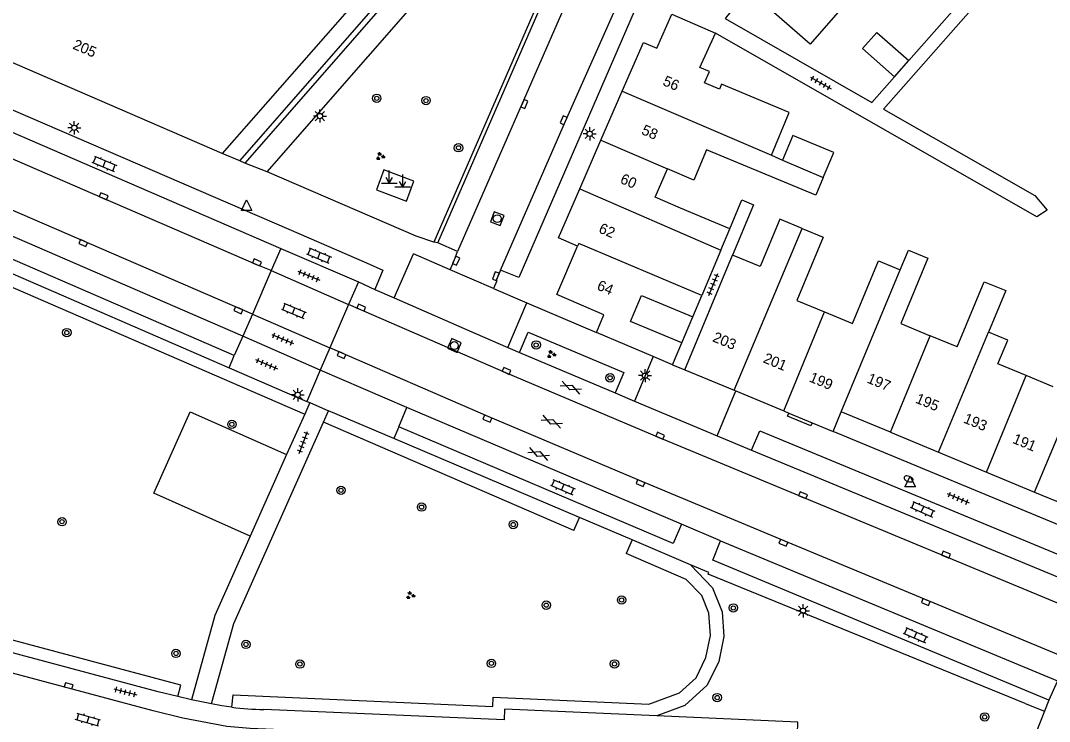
# Model space of a CAD drawing. Extents: x 132994 to 136000, y 393499 to 395512.
# Drawn here: x 133154 to 133251.7, y 395411.1 to 395477.7 of the extents above; entities that cross this region are included whole.
import ezdxf

# ---------------------------------------------------------------- set-up
doc = ezdxf.new("R2010")
doc.units = 0
for name, color, linetype in [('gg-afsc-erfafscheiding', 7, 'Continuous'), ('gg-afsc-hekwerk', 7, 'Continuous'), ('gg-afsc-muur', 7, 'Continuous'), ('gg-anno-huisnummerreeks BGT', 7, 'Continuous'), ('gg-bbg-gedigitaliseerde bebouwing', 7, 'Continuous'), ('gg-bbg-gedigitaliseerde bijgebouw', 7, 'Continuous'), ('gg-bbg-hoofdgebouw', 7, 'Continuous'), ('gg-bbg-tussenscheiding', 7, 'Continuous'), ('gg-knt-verharding', 7, 'Continuous'), ('gg-knt-verharding nz', 7, 'Continuous'), ('gg-kwrk-betonelement', 7, 'Continuous'), ('gt-grn-groengrens', 7, 'Continuous'), ('gt-grn-weggrens', 7, 'Continuous'), ('gt-symb-boom', 7, 'Continuous'), ('gt-symb-brandkraan', 7, 'Continuous'), ('gt-symb-gesloten verharding', 7, 'Continuous'), ('gt-symb-groenvak', 7, 'Continuous'), ('gt-symb-klinker verharding', 7, 'Continuous'), ('gt-symb-kolk', 7, 'Continuous'), ('gt-symb-lichtmast', 7, 'Continuous'), ('gt-symb-markant object', 7, 'Continuous'), ('gt-symb-rioolschacht', 7, 'Continuous'), ('gt-symb-tegel verharding', 7, 'Continuous'), ('gt-symb-waterafsluiter', 7, 'Continuous')]:
    doc.layers.add(name, color=color, linetype=linetype)

# ---------------------------------------------------------------- blocks, each defined once
blk = doc.blocks.new('gt0-TEG1')
at = {"layer": 'gt-symb-tegel verharding'}
for p, q in [((-1.125, 0), (1.125, 0)), ((-0.9, -0.25), (-0.9, 0.25)), ((-0.45, -0.25), (-0.45, 0.25)), ((0, -0.25), (0, 0.25)), ((0.45, -0.25), (0.45, 0.25)), ((0.9, -0.25), (0.9, 0.25))]:
    blk.add_line(p, q, dxfattribs=at)
blk = doc.blocks.new('gt0-BOOM')
at = {"layer": 'gt-symb-boom'}
for radius in [0.4, 0.2]:
    blk.add_circle((0, 0), radius, dxfattribs=at)
blk = doc.blocks.new('gt0-KOLK')
at = {"layer": 'gt-symb-kolk'}
blk.add_lwpolyline([(0, 0), (0.375, 0), (0.375, 0.4), (-0.375, 0.4), (-0.375, 0), (0, 0)], dxfattribs=at)
blk = doc.blocks.new('gt0-RS')
at = {"layer": 'gt-symb-rioolschacht'}
blk.add_lwpolyline([(-0.5, -0.5), (0.5, -0.5), (0.5, 0.5), (-0.5, 0.5)], close=True, dxfattribs=at)
blk.add_circle((0, 0), 0.375, dxfattribs=at)
blk = doc.blocks.new('gt0-LMAST')
at = {"layer": 'gt-symb-lichtmast'}
for p, q in [((-0.182, 0.173), (-0.447, 0.438)), ((-0.005, 0.246), (-0.005, 0.621)), ((0.172, 0.173), (0.437, 0.438)), ((-0.255, -0.004), (-0.63, -0.004)), ((-0.182, -0.181), (-0.447, -0.446)), ((-0.005, -0.254), (-0.005, -0.629)), ((0.437, -0.446), (0.172, -0.181)), ((0.245, -0.004), (0.62, -0.004))]:
    blk.add_line(p, q, dxfattribs=at)
blk.add_circle((-0.005, -0.004), 0.25, dxfattribs=at)
blk = doc.blocks.new('gt0-KL1')
at = {"layer": 'gt-symb-klinker verharding'}
for p, q in [((-1.15, 0.3), (1.15, 0.3)), ((-1, -0.3), (-1, 0.3)), ((-0.5, 0.3), (-0.5, 0.45)), ((0, -0.3), (0, 0.3)), ((0.5, 0.3), (0.5, 0.45)), ((1, -0.3), (1, 0.3)), ((-1.15, -0.3), (1.15, -0.3)), ((-0.5, -0.45), (-0.5, -0.3)), ((0.5, -0.45), (0.5, -0.3))]:
    blk.add_line(p, q, dxfattribs=at)
blk = doc.blocks.new('gt0-WAFSL')
at = {"layer": 'gt-symb-waterafsluiter'}
for p, q in [((-0.5, -0.333), (0, 0.667)), ((0, 0.667), (0.5, -0.333)), ((0.5, -0.333), (-0.5, -0.333))]:
    blk.add_line(p, q, dxfattribs=at)
blk = doc.blocks.new('gt0-MARKOB')
at = {"layer": 'gt-symb-markant object'}
for p, q in [((0, 0), (0, 1.2)), ((-0.75, 0), (0.75, 0)), ((0, 0), (-0.3, 0.52)), ((0, 0), (0.3, 0.52))]:
    blk.add_line(p, q, dxfattribs=at)
blk = doc.blocks.new('gt0-GRVAK')
at = {"layer": 'gt-symb-groenvak'}
for p, q in [((-0.11, 0.189), (-0.228, 0.24)), ((-0.182, 0.153), (0.088, 0.153)), ((-0.091, 0.211), (-0.156, 0.322)), ((-0.047, 0.214), (-0.047, 0.393)), ((-0.004, 0.211), (0.061, 0.322)), ((0.015, 0.189), (0.133, 0.24)), ((0.262, -0.052), (0.197, 0.059)), ((0.305, -0.049), (0.305, 0.13)), ((0.349, -0.052), (0.414, 0.059)), ((-0.245, -0.228), (-0.363, -0.177)), ((-0.318, -0.264), (-0.047, -0.264)), ((-0.226, -0.206), (-0.291, -0.095)), ((-0.183, -0.203), (-0.183, -0.024)), ((-0.139, -0.206), (-0.074, -0.095)), ((-0.12, -0.228), (-0.002, -0.177)), ((0.243, -0.074), (0.125, -0.023)), ((0.17, -0.11), (0.441, -0.11)), ((0.368, -0.074), (0.486, -0.023))]:
    blk.add_line(p, q, dxfattribs=at)
blk = doc.blocks.new('gt0-GESVH1')
at = {"layer": 'gt-symb-gesloten verharding'}
for p, q in [((-0.992, -0.261), (0.008, 0.239)), ((0.008, -0.261), (-0.992, 0.239)), ((0.008, 0.239), (1.008, -0.261)), ((1.008, 0.239), (0.008, -0.261))]:
    blk.add_line(p, q, dxfattribs=at)
blk = doc.blocks.new('gt0-BR')
at = {"layer": 'gt-symb-brandkraan'}
for centre, radius, start, end in [((-0.244, 0), 0.206, 107.56694, 252.43307), ((0.599, -2.664), 3, 106.89205, 107.56694), ((0, -0.691), 0.938, 73.10799, 106.89205), ((-0.599, -2.664), 3, 72.43309, 73.10799), ((0.244, 0), 0.206, 287.56695, 72.43309), ((0.599, 2.664), 3, 252.43307, 253.10797), ((0, 0.691), 0.938, 253.10797, 286.89206), ((-0.599, 2.664), 3, 286.89206, 287.56695)]:
    blk.add_arc(centre, radius, start, end, dxfattribs=at)

msp = doc.modelspace()

# ---------------------------------------------------------------- linework, layer by layer
at = {"layer": 'gg-afsc-erfafscheiding'}
for points in [[(133238.37, 395473.922), (133245.371, 395481.891), (133243.882, 395489.451), (133244.682, 395490.364), (133245.945, 395483.954)], [(133247.58, 395482.517), (133235.98, 395469.311), (133250.354, 395461.089), (133251.506, 395459.704), (133250.516, 395459.065), (133220.02, 395476.51)], [(133220.93, 395477.92), (133234.875, 395469.943), (133237.017, 395472.381)], [(133221.365, 395457.941), (133222.505, 395460.68), (133223.632, 395460.211), (133221.639, 395455.428)]]:
    msp.add_lwpolyline(points, dxfattribs=at)
at = {"layer": 'gg-afsc-hekwerk'}
msp.add_line((133215.93, 395445.01), (133217.1, 395444.53), dxfattribs=at)
at = {"layer": 'gg-afsc-muur'}
for p, q in [((133216.814, 395447.094), (133217.862, 395449.568)), ((133263.29, 395425.35), (133231.19, 395438.67))]:
    msp.add_line(p, q, dxfattribs=at)
at = {"layer": 'gg-bbg-gedigitaliseerde bebouwing'}
for p, q in [((133225.321, 395464.914), (133226.382, 395464.458)), ((133220.515, 395455.9), (133221.365, 395457.941)), ((133217.1, 395444.53), (133221.639, 395455.428)), ((133220.515, 395455.9), (133218.719, 395451.59)), ((133217.862, 395449.568), (133218.719, 395451.59)), ((133237.602, 395448.933), (133240.399, 395447.771)), ((133242.97, 395446.704), (133240.399, 395447.771)), ((133215.93, 395445.01), (133216.814, 395447.094)), ((133249.522, 395443.987), (133246.839, 395445.099)), ((133252.093, 395442.921), (133249.522, 395443.987))]:
    msp.add_line(p, q, dxfattribs=at)
for points in [[(133232.311, 395479.239), (133229.006, 395475.476), (133223.121, 395480.642), (133220.93, 395477.92)], [(133225.321, 395464.914), (133227.014, 395468.98), (133220.58, 395471.66), (133220.392, 395471.207), (133218.972, 395471.799), (133219.437, 395472.865), (133218.529, 395473.261), (133220.02, 395476.51)], [(133230.243, 395462.798), (133229.544, 395461.121), (133219.165, 395465.444), (133217.96, 395462.553), (133215.447, 395463.621)], [(133221.365, 395457.941), (133216.698, 395459.885), (133214.277, 395460.942), (133215.447, 395463.621)], [(133228.228, 395457.961), (133226.133, 395458.834), (133224.26, 395454.336), (133221.639, 395455.428)], [(133228.228, 395457.961), (133230.233, 395457.126), (133227.74, 395451.127), (133230.377, 395450.033)], [(133237.567, 395454.035), (133238.345, 395455.903), (133240.181, 395455.138), (133237.602, 395448.933)], [(133230.377, 395450.033), (133233.018, 395448.937), (133235.496, 395454.898), (133237.567, 395454.035)], [(133242.97, 395446.704), (133245.54, 395452.899), (133247.587, 395452.05), (133245.944, 395448.09)], [(133216.814, 395447.094), (133211.945, 395449.123), (133212.978, 395451.603), (133217.862, 395449.568)], [(133246.839, 395445.099), (133247.765, 395447.334), (133245.944, 395448.09)]]:
    msp.add_lwpolyline(points, dxfattribs=at)
at = {"layer": 'gg-bbg-gedigitaliseerde bijgebouw'}
msp.add_line((133237.017, 395472.381), (133238.37, 395473.922), dxfattribs=at)
for points in [[(133237.017, 395472.381), (133233.972, 395475.056), (133235.325, 395476.597), (133238.37, 395473.922)], [(133230.243, 395462.798), (133231.239, 395465.19), (133227.36, 395466.805), (133226.382, 395464.458)]]:
    msp.add_lwpolyline(points, dxfattribs=at)
at = {"layer": 'gg-bbg-hoofdgebouw'}
for p, q in [((133199.822, 395495.505), (133173.163, 395465.083)), ((133173.163, 395465.083), (133143.983, 395477.708)), ((133215.85, 395478.33), (133220.02, 395476.51)), ((133209.123, 395466.345), (133211.151, 395471.006)), ((133207.112, 395461.719), (133209.123, 395466.345)), ((133214.107, 395445.781), (133208.7, 395448.07)), ((133215.93, 395445.01), (133214.107, 395445.781)), ((133217.1, 395444.53), (133221.787, 395442.581)), ((133221.787, 395442.581), (133221.946, 395442.515)), ((133221.946, 395442.515), (133226.517, 395440.614)), ((133226.517, 395440.614), (133226.98, 395440.421)), ((133231.19, 395438.67), (133231.96, 395440.53)), ((133236.636, 395438.589), (133231.96, 395440.53)), ((133226.98, 395440.421), (133229.196, 395439.499)), ((133229.196, 395439.499), (133231.19, 395438.67)), ((133236.636, 395438.589), (133241.198, 395436.695)), ((133241.198, 395436.695), (133245.758, 395434.802)), ((133245.758, 395434.802), (133250.32, 395432.908)), ((133250.32, 395432.908), (133254.881, 395431.015))]:
    msp.add_line(p, q, dxfattribs=at)
for points in [[(133211.151, 395471.006), (133213.17, 395475.65), (133214.45, 395475.1), (133215.85, 395478.33)], [(133206.92, 395456.28), (133205.09, 395457.07), (133207.112, 395461.719)], [(133208.7, 395448.07), (133209.42, 395449.74), (133204.95, 395451.67), (133206.92, 395456.28)]]:
    msp.add_lwpolyline(points, dxfattribs=at)
at = {"layer": 'gg-bbg-tussenscheiding'}
for p, q in [((133211.151, 395471.006), (133225.321, 395464.914)), ((133209.123, 395466.345), (133215.447, 395463.621)), ((133226.382, 395464.458), (133230.243, 395462.798)), ((133207.112, 395461.719), (133220.515, 395455.9)), ((133221.787, 395442.581), (133228.228, 395457.961)), ((133231.96, 395440.53), (133237.567, 395454.035)), ((133226.517, 395440.614), (133230.377, 395450.033)), ((133250.32, 395432.908), (133256.739, 395448.314)), ((133236.636, 395438.589), (133240.399, 395447.771)), ((133241.198, 395436.695), (133245.944, 395448.09)), ((133245.758, 395434.802), (133249.522, 395443.987))]:
    msp.add_line(p, q, dxfattribs=at)
msp.add_lwpolyline([(133218.719, 395451.59), (133207.03, 395456.544), (133206.92, 395456.28)], dxfattribs=at)
at = {"layer": 'gg-knt-verharding'}
for p, q in [((133174.832, 395464.394), (133201.089, 395494.395)), ((133201.456, 395494.098), (133175.301, 395464.175)), ((133177.426, 395463.346), (133198.822, 395487.79)), ((133212.3, 395478.575), (133201.339, 395453.31)), ((133174.309, 395445.878), (133106.715, 395475.191)), ((133175.114, 395447.727), (133117.795, 395472.538)), ((133141.165, 395472.306), (133178.72, 395456.055)), ((133113.077, 395471.066), (133173.809, 395444.73)), ((133175.301, 395464.175), (133174.832, 395464.394)), ((133177.426, 395463.346), (133175.301, 395464.175)), ((133195.524, 395455.767), (133193.646, 395456.593)), ((133178.72, 395456.055), (133177.805, 395453.953)), ((133178.72, 395456.055), (133186.091, 395452.888)), ((133189.491, 395451.372), (133191.319, 395455.56)), ((133194.803, 395454.039), (133191.319, 395455.56)), ((133195.12, 395454.773), (133195.524, 395455.767)), ((133194.803, 395454.039), (133195.12, 395454.773)), ((133177.805, 395453.953), (133176.035, 395449.817)), ((133177.805, 395453.953), (133185.156, 395450.731)), ((133198.931, 395452.255), (133194.803, 395454.039)), ((133199.596, 395454.004), (133199.184, 395453.017)), ((133201.339, 395453.31), (133199.596, 395454.004)), ((133186.091, 395452.888), (133185.156, 395450.731)), ((133186.091, 395452.888), (133187.653, 395452.174)), ((133198.931, 395452.255), (133202.106, 395450.895)), ((133187.653, 395452.174), (133189.491, 395451.372)), ((133189.491, 395451.372), (133197.164, 395448.022)), ((133185.156, 395450.731), (133183.399, 395446.624)), ((133200.291, 395446.657), (133202.106, 395450.895)), ((133202.106, 395450.895), (133208.7, 395448.07)), ((133176.035, 395449.817), (133175.114, 395447.727)), ((133176.035, 395449.817), (133183.399, 395446.624)), ((133175.114, 395447.727), (133174.309, 395445.878)), ((133182.479, 395444.493), (133175.114, 395447.727)), ((133197.164, 395448.022), (133200.291, 395446.657)), ((133183.399, 395446.624), (133182.479, 395444.493)), ((133200.291, 395446.657), (133201.383, 395446.181)), ((133201.383, 395446.181), (133210.47, 395442.327)), ((133173.809, 395444.73), (133181.194, 395441.528)), ((133190.695, 395440.95), (133182.479, 395444.493)), ((133181.194, 395441.528), (133181.476, 395441.406)), ((133210.47, 395442.327), (133212.318, 395441.555)), ((133212.318, 395441.555), (133220.18, 395438.269)), ((133181.476, 395441.406), (133180.996, 395440.328)), ((133182.771, 395439.558), (133183.252, 395440.639)), ((133189.467, 395437.995), (133183.252, 395440.639)), ((133189.947, 395439.122), (133190.695, 395440.95)), ((133216.771, 395429.859), (133190.695, 395440.95)), ((133180.996, 395440.328), (133179.28, 395436.472)), ((133207.093, 395430.496), (133189.467, 395437.995)), ((133220.18, 395438.269), (133223.443, 395436.906)), ((133223.443, 395436.906), (133256.7, 395423.087)), ((133179.28, 395436.472), (133175.833, 395428.729)), ((133212.087, 395428.371), (133207.093, 395430.496)), ((133220.492, 395428.288), (133216.771, 395429.859)), ((133217.643, 395426.007), (133212.087, 395428.371)), ((133220.492, 395428.288), (133252.506, 395414.982)), ((133249.434, 395412.814), (133219.328, 395425.12)), ((133167.089, 395413.929), (133145.788, 395419.633)), ((133166.603, 395412.113), (133146.694, 395417.456)), ((133252.506, 395414.982), (133251.664, 395413.145)), ((133168.95, 395413.472), (133167.089, 395413.929)), ((133170.238, 395413.156), (133168.95, 395413.472)), ((133172.155, 395412.788), (133172.185, 395412.897)), ((133249.434, 395412.814), (133251.245, 395412.073))]:
    msp.add_line(p, q, dxfattribs=at)
for points in [[(133198.822, 395487.79), (133204.569, 395482.709), (133193.246, 395456.666)], [(133193.646, 395456.593), (133205.062, 395482.891), (133206.983, 395482.049)], [(133141.165, 395472.306), (133141.921, 395474.112), (133179.505, 395457.904), (133186.865, 395454.689), (133188.425, 395453.986), (133187.653, 395452.174)], [(133193.246, 395456.666), (133191.593, 395457.217), (133177.426, 395463.346)], [(133199.184, 395453.017), (133199.248, 395452.989), (133198.931, 395452.255)], [(133201.383, 395446.181), (133202.217, 395448.097), (133211.3, 395444.26), (133210.47, 395442.327)], [(133172.185, 395412.897), (133174.261, 395420.415), (133182.771, 395439.558)], [(133229.196, 395439.499), (133229.073, 395439.204), (133226.857, 395440.126), (133226.98, 395440.421)], [(133216.771, 395429.859), (133215.986, 395428.021), (133189.947, 395439.122)], [(133223.443, 395436.906), (133224.209, 395438.72), (133257.01, 395425.129)], [(133175.833, 395428.729), (133172.467, 395421.168), (133170.238, 395413.156)], [(133251.664, 395413.145), (133219.771, 395426.427), (133220.492, 395428.288)], [(133219.328, 395425.12), (133219.385, 395425.266), (133217.643, 395426.007)], [(133174.084, 395412.462), (133173.118, 395412.606), (133172.155, 395412.788)], [(133214.441, 395411.635), (133199.973, 395412.287), (133199.926, 395411.249), (133177.131, 395412.252)], [(133189.225, 395409.857), (133175.83, 395410.426), (133173.589, 395410.632), (133169.415, 395411.418), (133166.603, 395412.113)], [(133251.245, 395412.073), (133250.013, 395408.957), (133227.805, 395409.97), (133227.837, 395411.031), (133214.441, 395411.635)]]:
    msp.add_lwpolyline(points, dxfattribs=at)
msp.add_arc((133177.346, 395437.588), 25.337, 262.60197, 269.51283, dxfattribs=at)
at = {"layer": 'gg-knt-verharding nz'}
for p, q in [((133206.983, 395482.049), (133195.524, 395455.767)), ((133205.773, 395468.169), (133211.108, 395480.211)), ((133176.035, 395449.817), (133118.705, 395474.641)), ((133199.596, 395454.004), (133205.773, 395468.169)), ((133214.107, 395445.781), (133212.318, 395441.555)), ((133182.479, 395444.493), (133181.194, 395441.528)), ((133220.18, 395438.269), (133221.946, 395442.515)), ((133181.476, 395441.406), (133183.252, 395440.639)), ((133189.947, 395439.122), (133189.467, 395437.995))]:
    msp.add_line(p, q, dxfattribs=at)
for points in [[(133177.805, 395453.953), (133176.382, 395454.55), (133161.823, 395460.846), (133120.49, 395478.761)], [(133255.017, 395421.29), (133214.68, 395438.072), (133200.084, 395444.239), (133185.156, 395450.731)], [(133254.102, 395416.818), (133226.541, 395428.265), (133212.964, 395433.936), (133198.411, 395440.075), (133183.399, 395446.624)]]:
    msp.add_lwpolyline(points, dxfattribs=at)
at = {"layer": 'gg-kwrk-betonelement'}
msp.add_lwpolyline([(133190.675, 395460.559), (133191.353, 395462.446), (133188.523, 395463.532), (133187.83, 395461.637), (133190.675, 395460.559)], dxfattribs=at)
at = {"layer": 'gt-grn-groengrens'}
for p, q in [((133112.626, 395469.975), (133180.996, 395440.328)), ((133206.559, 395429.243), (133182.771, 395439.558)), ((133206.559, 395429.243), (133207.093, 395430.496)), ((133212.087, 395428.371), (133211.539, 395427.083))]:
    msp.add_line(p, q, dxfattribs=at)
for points in [[(133175.833, 395428.729), (133166.675, 395432.806), (133170.122, 395440.549), (133179.28, 395436.472)], [(133168.95, 395413.472), (133169.239, 395414.554), (133131.431, 395424.657), (133129.227, 395425.352), (133127.128, 395426.269), (133125.368, 395427.475), (133123.173, 395429.502), (133121.967, 395430.95), (133121.46, 395431.095), (133121.074, 395430.853), (133121.024, 395430.737)], [(133174.084, 395412.462), (133174.21, 395413.627), (133198.864, 395412.538), (133198.903, 395413.409), (133213.67, 395412.743), (133216.592, 395413.835), (133218.172, 395415.266), (133219.107, 395417.181), (133219.525, 395419.27), (133219.376, 395421.396), (133218.715, 395423.068), (133217.233, 395424.614), (133211.539, 395427.083)], [(133217.643, 395426.007), (133219.738, 395423.822), (133220.646, 395421.525), (133220.81, 395419.195), (133220.334, 395416.816), (133219.236, 395414.568), (133217.09, 395412.625), (133214.441, 395411.635)]]:
    msp.add_lwpolyline(points, dxfattribs=at)
at = {"layer": 'gt-grn-weggrens'}
for p, q in [((133174.832, 395464.394), (133173.163, 395465.083)), ((133193.646, 395456.593), (133193.246, 395456.666)), ((133173.809, 395444.73), (133174.309, 395445.878)), ((133172.155, 395412.788), (133170.238, 395413.156)), ((133251.664, 395413.145), (133251.245, 395412.073))]:
    msp.add_line(p, q, dxfattribs=at)

# ---------------------------------------------------------------- block references
at = {"layer": 'gt-symb-boom'}
for p in [(133187.843, 395470.331), (133192.52, 395470.11), (133195.606, 395465.629), (133158.402, 395448.065), (133202.978, 395446.889), (133210.001, 395443.769), (133174.082, 395439.345), (133184.443, 395433.075), (133192.098, 395431.479), (133157.949, 395430.091), (133200.802, 395429.817), (133211.093, 395422.649), (133203.94, 395422.159), (133221.706, 395421.894), (133175.419, 395418.429), (133168.77, 395417.573), (133198.732, 395416.627), (133180.542, 395416.566), (133210.419, 395416.576), (133220.174, 395413.377), (133245.582, 395411.538)]:
    msp.add_blockref('gt0-BOOM', p, dxfattribs=at)
at = {"layer": 'gt-symb-brandkraan', "rotation": 158.41134772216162}
msp.add_blockref('gt0-BR', (133238.349, 395434.161), dxfattribs=at)
at = {"layer": 'gt-symb-gesloten verharding'}
for p, rotation in [((133206.278, 395442.856), -22.76972663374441), ((133204.459, 395439.602), -22.769726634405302), ((133203.215, 395436.539), -22.76972663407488)]:
    msp.add_blockref('gt0-GESVH1', p, dxfattribs=dict(at, rotation=rotation))
at = {"layer": 'gt-symb-groenvak'}
for p in [(133188.166, 395464.816), (133204.411, 395445.998), (133191.031, 395423.083)]:
    msp.add_blockref('gt0-GRVAK', p, dxfattribs=at)
at = {"layer": 'gt-symb-klinker verharding'}
for p, rotation in [((133161.964, 395464.104), -22.769726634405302), ((133182.351, 395455.394), -22.76972663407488), ((133179.958, 395450.13), -22.769726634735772), ((133205.512, 395433.381), -22.769726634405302), ((133239.681, 395431.275), -23.770475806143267), ((133239.011, 395419.312), -23.7704758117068), ((133160.4, 395411.258), 163.97589034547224)]:
    msp.add_blockref('gt0-KL1', p, dxfattribs=dict(at, rotation=rotation))
at = {"layer": 'gt-symb-kolk'}
for p, rotation in [((133201.677, 395469.872), -113.51455668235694), ((133205.773, 395468.169), 66.43292878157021), ((133161.823, 395460.846), -23.46200022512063), ((133160.039, 395456.748), 156.61335784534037), ((133195.199, 395454.973), -114.02650657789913), ((133176.382, 395454.55), -23.386642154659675), ((133199.33, 395453.351), 68.97482214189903), ((133174.771, 395450.373), 156.22952419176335), ((133186.285, 395450.246), -23.20611458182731), ((133184.574, 395446.105), 156.4329287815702), ((133200.084, 395444.239), -23.514556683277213), ((133198.411, 395440.075), 157.1024089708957), ((133214.68, 395438.072), -22.897591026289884), ((133212.964, 395433.936), 157.3580999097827), ((133228.249, 395432.433), -22.589003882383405), ((133226.541, 395428.265), 157.4858873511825), ((133241.829, 395426.772), -22.641900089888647), ((133240.063, 395422.651), 157.4858873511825), ((133158.529, 395414.29), -14.898187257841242)]:
    msp.add_blockref('gt0-KOLK', p, dxfattribs=dict(at, rotation=rotation))
at = {"layer": 'gt-symb-lichtmast'}
for p in [(133182.452, 395468.645), (133159.116, 395467.536), (133208.074, 395466.958), (133213.33, 395443.977), (133180.34, 395442.158), (133228.33, 395421.63)]:
    msp.add_blockref('gt0-LMAST', p, dxfattribs=at)
at = {"layer": 'gt-symb-markant object'}
for p in [(133189.026, 395462.277), (133190.309, 395461.904)]:
    msp.add_blockref('gt0-MARKOB', p, dxfattribs=at)
at = {"layer": 'gt-symb-rioolschacht'}
for p, rotation in [((133199.282, 395458.893), -110.84426442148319), ((133195.211, 395446.83), -24.206843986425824)]:
    msp.add_blockref('gt0-RS', p, dxfattribs=dict(at, rotation=rotation))
at = {"layer": 'gt-symb-tegel verharding'}
for p, rotation in [((133230.008, 395471.786), -29.74488129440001), ((133181.393, 395453.48), -22.769726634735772), ((133219.797, 395452.627), 67.3580999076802), ((133178.905, 395447.45), -22.769726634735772), ((133177.374, 395445.058), -22.769726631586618), ((133180.863, 395437.628), 68.95425918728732), ((133243.057, 395432.319), -23.46200022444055), ((133163.957, 395413.912), -14.898187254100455)]:
    msp.add_blockref('gt0-TEG1', p, dxfattribs=dict(at, rotation=rotation))
at = {"layer": 'gt-symb-waterafsluiter'}
for p in [(133175.482, 395460.014), (133238.502, 395433.726)]:
    msp.add_blockref('gt0-WAFSL', p, dxfattribs=at)

# ---------------------------------------------------------------- texts
at = {"layer": 'gg-anno-huisnummerreeks BGT'}
for s, rotation, p in [('205', 336.6, (133158.892, 395475.071)), ('56', 336.5, (133214.928, 395471.612)), ('58', 336.5, (133212.905, 395466.958)), ('60', 336.5, (133210.883, 395462.31)), ('62', 336.5, (133208.839, 395457.61)), ('64', 336.9, (133208.674, 395452.182)), ('203', 337.4, (133219.658, 395447.257)), ('201', 337.4, (133224.465, 395445.258)), ('199', 337.4, (133228.833, 395443.441)), ('197', 337.5, (133234.327, 395443.336)), ('195', 337.5, (133238.928, 395441.426)), ('193', 337.5, (133243.489, 395439.533)), ('191', 337.5, (133248.148, 395437.598))]:
    msp.add_text(s, height=1, rotation=rotation, dxfattribs=at).set_placement(p)

doc.saveas('drawing.dxf')
